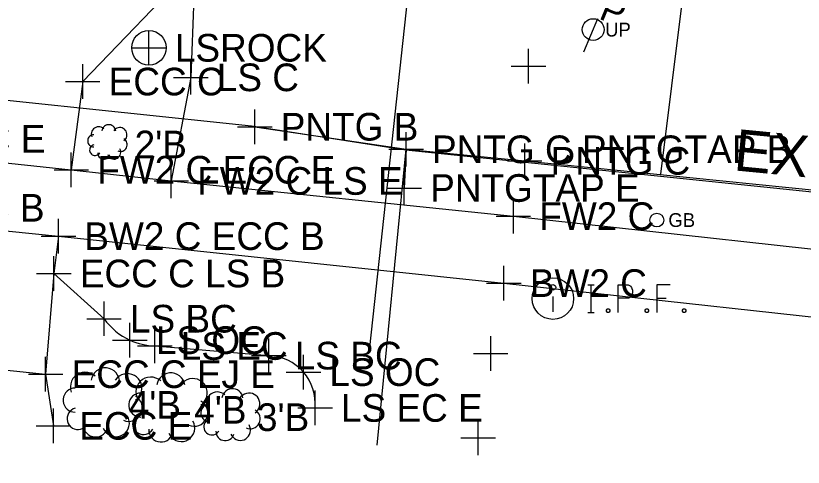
# Model space of a CAD drawing. Extents: x 1363693 to 1365209, y 422201 to 424153.
# Drawn here: x 1364560.36 to 1364605.94, y 423027.91 to 423054.03 of the extents above; entities that cross this region are included whole.
import ezdxf

# ---------------------------------------------------------------- set-up
doc = ezdxf.new("R2010")
doc.units = 0
for name, color, linetype in [('O-ALGN-TEXT-BASELINE-WERK-CL-RW', 7, 'Continuous'), ('OWNERS', 7, 'Continuous'), ('PV_X_Driveway', 7, 'Continuous'), ('PV_X_Joint', 7, 'Continuous'), ('RD_X_Misc_Items', 7, 'Continuous'), ('SV_X_Mon_Cells_Found', 7, 'Continuous'), ('SV_X_Original_Ground', 7, 'Continuous'), ('SV_X_Random_Point', 7, 'Continuous'), ('SV_X_Shot_Marker', 7, 'Continuous'), ('UT_X_Gas', 7, 'Continuous'), ('UT_X_Gas_Cells', 7, 'Continuous'), ('UT_X_Gas_Text', 7, 'Continuous'), ('UT_X_Misc_Cells', 7, 'Continuous'), ('UT_X_Sanitary_Line', 7, 'Continuous'), ('UT_X_Unknown_Cells', 7, 'Continuous'), ('VG_X_Cells', 7, 'Continuous'), ('VG_X_Flower_Bed', 7, 'Continuous'), ('VG_X_Text', 7, 'Continuous')]:
    doc.layers.add(name, color=color, linetype=linetype)

msp = doc.modelspace()

# ---------------------------------------------------------------- linework, layer by layer
at = {"layer": 'O-ALGN-TEXT-BASELINE-WERK-CL-RW'}
for points in [[(1364339.859, 423065.236), (1364367.783, 423062.301), (1364384.494, 423060.372), (1364389.265, 423059.925), (1364414.803, 423057.151), (1364426.449, 423055.865), (1364439.276, 423054.559), (1364443.344, 423054.109), (1364464.439, 423051.8), (1364486.536, 423049.467), (1364488.893, 423049.193), (1364502.966, 423047.628), (1364513.925, 423046.335), (1364538.678, 423043.789), (1364546.621, 423042.922), (1364562.831, 423041.282), (1364588.618, 423038.565), (1364613.632, 423035.829), (1364636.734, 423033.399), (1364654.403, 423031.524), (1364663.186, 423030.492), (1364667.788, 423030.132), (1364684.443, 423028.278), (1364687.166, 423027.911)], [(1364514.482, 423050.313), (1364540.545, 423047.488), (1364546.791, 423046.914), (1364563.578, 423045.124), (1364569.365, 423044.476), (1364589.166, 423042.437), (1364614.085, 423039.704), (1364637.304, 423037.274), (1364654.594, 423035.357), (1364663.633, 423034.319), (1364667.981, 423033.97), (1364685.049, 423032.073), (1364687.625, 423031.678)]]:
    msp.add_lwpolyline(points, dxfattribs=at)
at = {"layer": 'OWNERS'}
msp.add_lwpolyline([(1364572.646, 423058.92), (1364570.743, 423057.003), (1364564.238, 423050.227), (1364563.578, 423045.124)], dxfattribs=at)
at = {"layer": 'PV_X_Driveway'}
msp.add_lwpolyline([(1364562.831, 423041.282), (1364562.57, 423039.123), (1364562.093, 423033.295), (1364562.543, 423030.305)], dxfattribs=at)
at = {"layer": 'PV_X_Joint'}
msp.add_line((1364545.705, 423035.013), (1364562.093, 423033.295), dxfattribs=at)
at = {"layer": 'RD_X_Misc_Items'}
msp.add_circle((1364568.072, 423052.18), 1, dxfattribs=at)
msp.add_circle((1364568.072, 423052.18), 1, dxfattribs=at)
at = {"layer": 'SV_X_Mon_Cells_Found'}
msp.add_line((1364591.454, 423037.785), (1364591.454, 423036.902), dxfattribs=at)
for points in [[(1364593.484, 423038.468), (1364593.837, 423038.468)], [(1364593.661, 423036.868), (1364593.661, 423038.468)], [(1364595.226, 423036.868), (1364595.226, 423038.468), (1364595.755, 423038.468), (1364595.81, 423038.456), (1364595.887, 423038.43), (1364595.921, 423038.405), (1364595.953, 423038.38), (1364595.998, 423038.317), (1364596.031, 423038.254), (1364596.053, 423038.153), (1364596.053, 423038.002), (1364596.042, 423037.952), (1364596.02, 423037.876), (1364595.976, 423037.788), (1364595.931, 423037.75), (1364595.898, 423037.725), (1364595.843, 423037.7), (1364595.755, 423037.687), (1364595.226, 423037.687)], [(1364598.235, 423038.468), (1364597.475, 423038.468), (1364597.475, 423036.868)], [(1364597.475, 423037.687), (1364598.015, 423037.687)], [(1364594.62, 423037.082), (1364594.675, 423037.082), (1364594.708, 423037.057), (1364594.741, 423037.007), (1364594.741, 423036.944), (1364594.708, 423036.893), (1364594.675, 423036.868), (1364594.62, 423036.868), (1364594.587, 423036.893), (1364594.554, 423036.944), (1364594.554, 423037.007), (1364594.587, 423037.057), (1364594.62, 423037.082)], [(1364596.868, 423037.082), (1364596.924, 423037.082), (1364596.957, 423037.057), (1364596.99, 423037.007), (1364596.99, 423036.944), (1364596.957, 423036.893), (1364596.924, 423036.868), (1364596.868, 423036.868), (1364596.835, 423036.893), (1364596.802, 423036.944), (1364596.802, 423037.007), (1364596.835, 423037.057), (1364596.868, 423037.082)], [(1364599.018, 423037.082), (1364599.073, 423037.082), (1364599.106, 423037.057), (1364599.139, 423037.007), (1364599.139, 423036.944), (1364599.106, 423036.893), (1364599.073, 423036.868), (1364599.018, 423036.868), (1364598.985, 423036.893), (1364598.952, 423036.944), (1364598.952, 423037.007), (1364598.985, 423037.057), (1364599.018, 423037.082)], [(1364593.484, 423036.868), (1364593.837, 423036.868)]]:
    msp.add_lwpolyline(points, dxfattribs=at)
for centre, radius in [((1364591.454, 423037.668), 1.2), ((1364591.454, 423038.32), 0.16)]:
    msp.add_circle(centre, radius, dxfattribs=at)
at = {"layer": 'SV_X_Original_Ground'}
for p, q in [((1364590.045, 423050.111), (1364590.045, 423052.111)), ((1364589.045, 423051.111), (1364591.045, 423051.111)), ((1364587.853, 423033.488), (1364587.853, 423035.488)), ((1364586.853, 423034.488), (1364588.853, 423034.488)), ((1364587.128, 423028.619), (1364587.128, 423030.619)), ((1364586.128, 423029.619), (1364588.128, 423029.619))]:
    msp.add_line(p, q, dxfattribs=at)
at = {"layer": 'SV_X_Random_Point'}
for p, q in [((1364568.072, 423051.18), (1364568.072, 423053.18)), ((1364567.072, 423052.18), (1364569.072, 423052.18)), ((1364570.499, 423049.471), (1364570.499, 423051.471)), ((1364569.499, 423050.471), (1364571.499, 423050.471)), ((1364574.2, 423046.612), (1364574.2, 423048.612)), ((1364573.2, 423047.612), (1364575.2, 423047.612)), ((1364582.955, 423045.306), (1364582.955, 423047.306)), ((1364589.822, 423044.639), (1364589.822, 423046.639)), ((1364581.955, 423046.306), (1364583.955, 423046.306)), ((1364588.822, 423045.639), (1364590.822, 423045.639)), ((1364582.851, 423043.068), (1364582.851, 423045.068)), ((1364581.851, 423044.068), (1364583.851, 423044.068)), ((1364565.473, 423035.506), (1364565.473, 423037.506)), ((1364564.473, 423036.506), (1364566.473, 423036.506)), ((1364566.972, 423034.265), (1364566.972, 423036.265)), ((1364568.415, 423033.927), (1364568.415, 423035.927)), ((1364565.972, 423035.265), (1364567.972, 423035.265)), ((1364575.015, 423033.369), (1364575.015, 423035.369)), ((1364567.415, 423034.927), (1364569.415, 423034.927)), ((1364574.015, 423034.369), (1364576.015, 423034.369)), ((1364577.016, 423032.415), (1364577.016, 423034.415)), ((1364576.016, 423033.415), (1364578.016, 423033.415)), ((1364577.689, 423030.342), (1364577.689, 423032.342)), ((1364576.689, 423031.342), (1364578.689, 423031.342))]:
    msp.add_line(p, q, dxfattribs=at)
at = {"layer": 'SV_X_Shot_Marker'}
for p, q in [((1364564.238, 423049.227), (1364564.238, 423051.227)), ((1364563.238, 423050.227), (1364565.238, 423050.227)), ((1364563.578, 423044.124), (1364563.578, 423046.124)), ((1364569.365, 423043.476), (1364569.365, 423045.476)), ((1364562.578, 423045.124), (1364564.578, 423045.124)), ((1364568.365, 423044.476), (1364570.365, 423044.476)), ((1364589.166, 423041.437), (1364589.166, 423043.437)), ((1364588.166, 423042.437), (1364590.166, 423042.437)), ((1364562.831, 423040.282), (1364562.831, 423042.282)), ((1364561.831, 423041.282), (1364563.831, 423041.282)), ((1364562.57, 423038.123), (1364562.57, 423040.123)), ((1364588.618, 423037.565), (1364588.618, 423039.565)), ((1364561.57, 423039.123), (1364563.57, 423039.123)), ((1364587.618, 423038.565), (1364589.618, 423038.565)), ((1364562.093, 423032.295), (1364562.093, 423034.295)), ((1364561.093, 423033.295), (1364563.093, 423033.295)), ((1364562.543, 423029.305), (1364562.543, 423031.305)), ((1364561.543, 423030.305), (1364563.543, 423030.305))]:
    msp.add_line(p, q, dxfattribs=at)
at = {"layer": 'UT_X_Gas'}
for p, q in [((1364597.707, 423044.862), (1364607.367, 423123.339)), ((1364574.2, 423047.612), (1364582.955, 423046.306)), ((1364582.945, 423046.31), (1364581.272, 423029.197)), ((1364582.955, 423046.306), (1364582.851, 423044.068)), ((1364582.955, 423046.306), (1364589.822, 423045.639)), ((1364589.822, 423045.639), (1364614.553, 423043.136))]:
    msp.add_line(p, q, dxfattribs=at)
msp.add_lwpolyline([(1363697.823, 423150.328), (1364024.78, 423111.733), (1364079.651, 423106.56), (1364321.815, 423073.856), (1364574.009, 423047.674), (1364582.932, 423046.282), (1364615.757, 423042.884), (1364684.796, 423035.164)], dxfattribs=at)
at = {"layer": 'UT_X_Gas_Cells'}
msp.add_circle((1364597.471, 423042.213), 0.4, dxfattribs=at)
at = {"layer": 'UT_X_Sanitary_Line'}
msp.add_line((1364589.243, 423112.038), (1364580.831, 423034.845), dxfattribs=at)
at = {"layer": 'UT_X_Unknown_Cells'}
msp.add_line((1364593.251, 423051.938), (1364594.054, 423053.883), dxfattribs=at)
msp.add_circle((1364593.785, 423053.232), 0.63, dxfattribs=at)
at = {"layer": 'VG_X_Cells'}
for points in [[(1364565.454, 423047.496), (1364565.389, 423047.545), (1364565.316, 423047.58), (1364565.237, 423047.602), (1364565.155, 423047.608), (1364565.074, 423047.598), (1364564.996, 423047.574), (1364564.925, 423047.535), (1364564.861, 423047.484), (1364564.809, 423047.421), (1364564.769, 423047.35), (1364564.743, 423047.273), (1364564.733, 423047.192), (1364564.738, 423047.11), (1364564.758, 423047.031)], [(1364566.151, 423047.38), (1364566.132, 423047.455), (1364566.1, 423047.526), (1364566.055, 423047.59), (1364565.998, 423047.644), (1364565.933, 423047.686), (1364565.86, 423047.715), (1364565.784, 423047.73), (1364565.705, 423047.73), (1364565.629, 423047.715), (1364565.556, 423047.686), (1364565.491, 423047.644), (1364565.434, 423047.59), (1364565.389, 423047.526), (1364565.356, 423047.455), (1364565.338, 423047.38)], [(1364566.615, 423046.799), (1364566.676, 423046.848), (1364566.726, 423046.907), (1364566.765, 423046.975), (1364566.79, 423047.049), (1364566.801, 423047.125), (1364566.798, 423047.203), (1364566.78, 423047.279), (1364566.749, 423047.35), (1364566.705, 423047.415), (1364566.65, 423047.47), (1364566.586, 423047.513), (1364566.515, 423047.545), (1364566.439, 423047.562), (1364566.361, 423047.565), (1364566.284, 423047.554), (1364566.211, 423047.529), (1364566.143, 423047.49), (1364566.084, 423047.44), (1364566.035, 423047.38)], [(1364564.874, 423047.147), (1364564.81, 423047.141), (1364564.748, 423047.124), (1364564.69, 423047.095), (1364564.639, 423047.056), (1364564.596, 423047.009), (1364564.562, 423046.954), (1364564.539, 423046.894), (1364564.527, 423046.831), (1364564.527, 423046.767), (1364564.539, 423046.704), (1364564.562, 423046.644), (1364564.596, 423046.589), (1364564.639, 423046.542), (1364564.69, 423046.503), (1364564.748, 423046.474), (1364564.81, 423046.457), (1364564.874, 423046.451)], [(1364564.874, 423046.567), (1364564.816, 423046.546), (1364564.763, 423046.514), (1364564.718, 423046.472), (1364564.682, 423046.422), (1364564.656, 423046.367), (1364564.641, 423046.307), (1364564.639, 423046.246), (1364564.648, 423046.185), (1364564.669, 423046.127), (1364564.701, 423046.075), (1364564.743, 423046.029), (1364564.792, 423045.993), (1364564.848, 423045.967), (1364564.908, 423045.952), (1364564.969, 423045.949), (1364565.03, 423045.959), (1364565.088, 423045.98), (1364565.14, 423046.011), (1364565.186, 423046.053), (1364565.222, 423046.102)], [(1364566.267, 423046.218), (1364566.337, 423046.195), (1364566.411, 423046.185), (1364566.485, 423046.19), (1364566.557, 423046.208), (1364566.624, 423046.24), (1364566.683, 423046.284), (1364566.734, 423046.338), (1364566.773, 423046.401), (1364566.8, 423046.47), (1364566.813, 423046.543), (1364566.812, 423046.617), (1364566.797, 423046.69), (1364566.769, 423046.758), (1364566.728, 423046.82), (1364566.676, 423046.873), (1364566.615, 423046.915)], [(1364565.106, 423046.102), (1364565.11, 423046.034), (1364565.127, 423045.968), (1364565.156, 423045.906), (1364565.196, 423045.85), (1364565.247, 423045.804), (1364565.305, 423045.768), (1364565.369, 423045.744), (1364565.437, 423045.733), (1364565.506, 423045.735), (1364565.572, 423045.75), (1364565.635, 423045.777), (1364565.691, 423045.816), (1364565.739, 423045.865), (1364565.777, 423045.923), (1364565.803, 423045.986)], [(1364565.686, 423045.986), (1364565.721, 423045.919), (1364565.769, 423045.859), (1364565.826, 423045.81), (1364565.893, 423045.773), (1364565.965, 423045.75), (1364566.04, 423045.741), (1364566.116, 423045.746), (1364566.189, 423045.767), (1364566.257, 423045.8), (1364566.317, 423045.847), (1364566.367, 423045.904), (1364566.405, 423045.97), (1364566.43, 423046.042), (1364566.44, 423046.117), (1364566.435, 423046.193), (1364566.416, 423046.266), (1364566.383, 423046.335)], [(1364564.965, 423033.186), (1364564.835, 423033.284), (1364564.688, 423033.356), (1364564.531, 423033.398), (1364564.368, 423033.411), (1364564.206, 423033.392), (1364564.05, 423033.343), (1364563.906, 423033.266), (1364563.78, 423033.163), (1364563.675, 423033.038), (1364563.595, 423032.895), (1364563.544, 423032.74), (1364563.522, 423032.579), (1364563.532, 423032.416), (1364563.572, 423032.257)], [(1364566.359, 423032.954), (1364566.322, 423033.106), (1364566.257, 423033.248), (1364566.167, 423033.375), (1364566.054, 423033.483), (1364565.922, 423033.568), (1364565.777, 423033.626), (1364565.624, 423033.655), (1364565.468, 423033.655), (1364565.314, 423033.626), (1364565.17, 423033.568), (1364565.038, 423033.483), (1364564.925, 423033.375), (1364564.835, 423033.248), (1364564.77, 423033.106), (1364564.733, 423032.954)], [(1364567.288, 423031.793), (1364567.408, 423031.891), (1364567.509, 423032.01), (1364567.586, 423032.145), (1364567.637, 423032.292), (1364567.659, 423032.446), (1364567.653, 423032.601), (1364567.618, 423032.753), (1364567.555, 423032.896), (1364567.468, 423033.024), (1364567.358, 423033.134), (1364567.229, 423033.222), (1364567.087, 423033.284), (1364566.935, 423033.319), (1364566.779, 423033.326), (1364566.625, 423033.303), (1364566.478, 423033.253), (1364566.343, 423033.176), (1364566.224, 423033.075), (1364566.126, 423032.954)], [(1364570.15, 423032.67), (1364570.113, 423032.822), (1364570.048, 423032.964), (1364569.958, 423033.091), (1364569.845, 423033.199), (1364569.713, 423033.284), (1364569.568, 423033.342), (1364569.415, 423033.371), (1364569.259, 423033.371), (1364569.105, 423033.342), (1364568.961, 423033.284), (1364568.829, 423033.199), (1364568.716, 423033.091), (1364568.626, 423032.964), (1364568.561, 423032.822), (1364568.524, 423032.67)], [(1364568.756, 423032.902), (1364568.626, 423033), (1364568.479, 423033.072), (1364568.322, 423033.114), (1364568.159, 423033.127), (1364567.997, 423033.108), (1364567.841, 423033.059), (1364567.697, 423032.982), (1364567.571, 423032.879), (1364567.466, 423032.754), (1364567.386, 423032.611), (1364567.335, 423032.456), (1364567.313, 423032.295), (1364567.323, 423032.132), (1364567.363, 423031.973)], [(1364571.079, 423031.509), (1364571.199, 423031.607), (1364571.3, 423031.726), (1364571.377, 423031.861), (1364571.428, 423032.008), (1364571.45, 423032.162), (1364571.444, 423032.317), (1364571.409, 423032.469), (1364571.346, 423032.612), (1364571.259, 423032.74), (1364571.149, 423032.85), (1364571.02, 423032.938), (1364570.878, 423033), (1364570.726, 423033.035), (1364570.57, 423033.042), (1364570.416, 423033.019), (1364570.269, 423032.969), (1364570.134, 423032.892), (1364570.015, 423032.791), (1364569.917, 423032.67)], [(1364563.804, 423032.49), (1364563.676, 423032.478), (1364563.553, 423032.443), (1364563.438, 423032.385), (1364563.335, 423032.308), (1364563.248, 423032.213), (1364563.181, 423032.104), (1364563.134, 423031.984), (1364563.111, 423031.857), (1364563.111, 423031.729), (1364563.134, 423031.602), (1364563.181, 423031.482), (1364563.248, 423031.373), (1364563.335, 423031.278), (1364563.438, 423031.201), (1364563.553, 423031.143), (1364563.676, 423031.108), (1364563.804, 423031.096)], [(1364573.516, 423031.923), (1364573.489, 423032.037), (1364573.44, 423032.144), (1364573.372, 423032.239), (1364573.288, 423032.32), (1364573.189, 423032.383), (1364573.08, 423032.427), (1364572.965, 423032.449), (1364572.848, 423032.449), (1364572.733, 423032.427), (1364572.624, 423032.383), (1364572.526, 423032.32), (1364572.441, 423032.239), (1364572.373, 423032.144), (1364572.325, 423032.037), (1364572.297, 423031.923)], [(1364566.591, 423030.632), (1364566.732, 423030.585), (1364566.879, 423030.566), (1364567.027, 423030.575), (1364567.17, 423030.612), (1364567.304, 423030.675), (1364567.424, 423030.762), (1364567.525, 423030.871), (1364567.603, 423030.996), (1364567.657, 423031.135), (1364567.683, 423031.281), (1364567.681, 423031.429), (1364567.651, 423031.574), (1364567.595, 423031.711), (1364567.513, 423031.835), (1364567.409, 423031.941), (1364567.288, 423032.025)], [(1364567.595, 423032.206), (1364567.467, 423032.194), (1364567.344, 423032.159), (1364567.229, 423032.101), (1364567.126, 423032.024), (1364567.039, 423031.929), (1364566.972, 423031.82), (1364566.925, 423031.7), (1364566.902, 423031.573), (1364566.902, 423031.445), (1364566.925, 423031.318), (1364566.972, 423031.198), (1364567.039, 423031.089), (1364567.126, 423030.994), (1364567.229, 423030.917), (1364567.344, 423030.859), (1364567.467, 423030.824), (1364567.595, 423030.812)], [(1364572.471, 423032.097), (1364572.373, 423032.171), (1364572.263, 423032.225), (1364572.145, 423032.257), (1364572.023, 423032.266), (1364571.901, 423032.252), (1364571.785, 423032.215), (1364571.677, 423032.157), (1364571.582, 423032.08), (1364571.503, 423031.986), (1364571.443, 423031.879), (1364571.405, 423031.763), (1364571.389, 423031.642), (1364571.396, 423031.519), (1364571.426, 423031.401)], [(1364574.213, 423031.053), (1364574.304, 423031.126), (1364574.379, 423031.215), (1364574.437, 423031.316), (1364574.475, 423031.427), (1364574.492, 423031.542), (1364574.487, 423031.659), (1364574.461, 423031.773), (1364574.414, 423031.879), (1364574.348, 423031.976), (1364574.265, 423032.058), (1364574.169, 423032.124), (1364574.062, 423032.171), (1364573.948, 423032.197), (1364573.832, 423032.202), (1364573.716, 423032.185), (1364573.606, 423032.147), (1364573.505, 423032.089), (1364573.416, 423032.014), (1364573.342, 423031.923)], [(1364570.382, 423030.348), (1364570.523, 423030.301), (1364570.67, 423030.282), (1364570.818, 423030.291), (1364570.961, 423030.328), (1364571.095, 423030.391), (1364571.215, 423030.478), (1364571.316, 423030.587), (1364571.394, 423030.712), (1364571.448, 423030.851), (1364571.474, 423030.997), (1364571.472, 423031.145), (1364571.442, 423031.29), (1364571.386, 423031.427), (1364571.304, 423031.551), (1364571.2, 423031.657), (1364571.079, 423031.741)], [(1364571.601, 423031.575), (1364571.504, 423031.566), (1364571.412, 423031.54), (1364571.325, 423031.497), (1364571.249, 423031.439), (1364571.184, 423031.367), (1364571.133, 423031.285), (1364571.098, 423031.195), (1364571.08, 423031.101), (1364571.08, 423031.004), (1364571.098, 423030.91), (1364571.133, 423030.82), (1364571.184, 423030.738), (1364571.249, 423030.666), (1364571.325, 423030.608), (1364571.412, 423030.565), (1364571.504, 423030.539), (1364571.601, 423030.53)], [(1364563.804, 423031.329), (1364563.689, 423031.286), (1364563.584, 423031.222), (1364563.493, 423031.139), (1364563.421, 423031.04), (1364563.369, 423030.928), (1364563.34, 423030.809), (1364563.335, 423030.686), (1364563.353, 423030.565), (1364563.395, 423030.449), (1364563.459, 423030.344), (1364563.542, 423030.253), (1364563.641, 423030.181), (1364563.753, 423030.129), (1364563.872, 423030.099), (1364563.995, 423030.094), (1364564.116, 423030.112), (1364564.232, 423030.154), (1364564.337, 423030.218), (1364564.428, 423030.301), (1364564.501, 423030.4)], [(1364567.595, 423031.045), (1364567.48, 423031.002), (1364567.375, 423030.938), (1364567.284, 423030.855), (1364567.212, 423030.756), (1364567.16, 423030.644), (1364567.131, 423030.525), (1364567.126, 423030.402), (1364567.144, 423030.281), (1364567.186, 423030.165), (1364567.25, 423030.06), (1364567.333, 423029.969), (1364567.432, 423029.897), (1364567.544, 423029.845), (1364567.663, 423029.815), (1364567.786, 423029.81), (1364567.907, 423029.828), (1364568.023, 423029.87), (1364568.128, 423029.934), (1364568.219, 423030.017), (1364568.292, 423030.116)], [(1364573.69, 423030.182), (1364573.796, 423030.147), (1364573.906, 423030.132), (1364574.017, 423030.139), (1364574.125, 423030.166), (1364574.225, 423030.214), (1364574.315, 423030.279), (1364574.391, 423030.361), (1364574.45, 423030.455), (1364574.49, 423030.559), (1364574.51, 423030.668), (1364574.508, 423030.779), (1364574.486, 423030.888), (1364574.443, 423030.991), (1364574.382, 423031.084), (1364574.304, 423031.163), (1364574.213, 423031.227)], [(1364565.43, 423030.168), (1364565.5, 423030.033), (1364565.594, 423029.914), (1364565.71, 423029.816), (1364565.843, 423029.742), (1364565.987, 423029.695), (1364566.138, 423029.676), (1364566.289, 423029.688), (1364566.435, 423029.728), (1364566.571, 423029.796), (1364566.691, 423029.889), (1364566.791, 423030.003), (1364566.867, 423030.135), (1364566.916, 423030.278), (1364566.937, 423030.429), (1364566.927, 423030.58), (1364566.889, 423030.727), (1364566.823, 423030.864)], [(1364569.221, 423029.884), (1364569.291, 423029.749), (1364569.385, 423029.63), (1364569.501, 423029.532), (1364569.634, 423029.458), (1364569.778, 423029.411), (1364569.929, 423029.392), (1364570.08, 423029.404), (1364570.226, 423029.444), (1364570.362, 423029.512), (1364570.482, 423029.605), (1364570.582, 423029.719), (1364570.658, 423029.851), (1364570.707, 423029.994), (1364570.728, 423030.145), (1364570.718, 423030.296), (1364570.68, 423030.443), (1364570.614, 423030.58)], [(1364571.601, 423030.704), (1364571.514, 423030.672), (1364571.435, 423030.625), (1364571.367, 423030.562), (1364571.313, 423030.488), (1364571.274, 423030.404), (1364571.252, 423030.315), (1364571.248, 423030.222), (1364571.262, 423030.131), (1364571.294, 423030.045), (1364571.342, 423029.966), (1364571.404, 423029.898), (1364571.478, 423029.843), (1364571.562, 423029.804), (1364571.651, 423029.782), (1364571.743, 423029.778), (1364571.835, 423029.792), (1364571.921, 423029.823), (1364572, 423029.871), (1364572.068, 423029.933), (1364572.123, 423030.008)], [(1364564.269, 423030.4), (1364564.276, 423030.263), (1364564.31, 423030.13), (1364564.369, 423030.006), (1364564.45, 423029.896), (1364564.551, 423029.803), (1364564.667, 423029.731), (1364564.796, 423029.683), (1364564.931, 423029.661), (1364565.068, 423029.664), (1364565.202, 423029.694), (1364565.327, 423029.749), (1364565.44, 423029.828), (1364565.535, 423029.926), (1364565.61, 423030.041), (1364565.662, 423030.168)], [(1364568.06, 423030.116), (1364568.067, 423029.979), (1364568.101, 423029.846), (1364568.16, 423029.722), (1364568.241, 423029.612), (1364568.342, 423029.519), (1364568.458, 423029.447), (1364568.587, 423029.399), (1364568.722, 423029.377), (1364568.859, 423029.38), (1364568.993, 423029.41), (1364569.118, 423029.465), (1364569.231, 423029.544), (1364569.326, 423029.642), (1364569.401, 423029.757), (1364569.453, 423029.884)], [(1364572.82, 423029.833), (1364572.872, 423029.732), (1364572.943, 423029.643), (1364573.03, 423029.569), (1364573.129, 423029.514), (1364573.237, 423029.479), (1364573.351, 423029.465), (1364573.464, 423029.474), (1364573.574, 423029.504), (1364573.676, 423029.555), (1364573.766, 423029.624), (1364573.841, 423029.71), (1364573.898, 423029.809), (1364573.934, 423029.917), (1364573.95, 423030.029), (1364573.943, 423030.143), (1364573.914, 423030.253), (1364573.865, 423030.356)], [(1364571.949, 423030.008), (1364571.955, 423029.905), (1364571.98, 423029.805), (1364572.024, 423029.712), (1364572.085, 423029.63), (1364572.16, 423029.56), (1364572.248, 423029.506), (1364572.344, 423029.47), (1364572.446, 423029.453), (1364572.548, 423029.456), (1364572.649, 423029.479), (1364572.743, 423029.52), (1364572.827, 423029.578), (1364572.899, 423029.652), (1364572.955, 423029.738), (1364572.994, 423029.833)]]:
    msp.add_lwpolyline(points, dxfattribs=at)
at = {"layer": 'VG_X_Flower_Bed'}
for p, q in [((1364570.743, 423057.003), (1364570.499, 423050.471)), ((1364570.499, 423050.471), (1364569.365, 423044.476)), ((1364562.57, 423039.123), (1364565.473, 423036.506)), ((1364568.415, 423034.927), (1364575.015, 423034.369))]:
    msp.add_line(p, q, dxfattribs=at)
for centre, radius, start, end in [((1364568.532, 423038.675), 3.75, 215.3392, 245.4191), ((1364568.532, 423038.675), 3.75, 245.4191, 268.215), ((1364574.917, 423031.588), 2.783, 41.0392, 87.9808), ((1364574.917, 423031.588), 2.783, 354.9329, 41.0392)]:
    msp.add_arc(centre, radius, start, end, dxfattribs=at)

# ---------------------------------------------------------------- texts
at = {"layer": 'SV_X_Random_Point'}
for s, p in [('LSROCK', (1364569.572, 423051.38)), ('LS C', (1364571.999, 423049.671)), ('PNTG B', (1364575.7, 423046.812)), ('PNTG C PNTGTAP B', (1364584.455, 423045.506)), ('PNTG C', (1364591.322, 423044.839)), ('PNTGTAP E', (1364584.351, 423043.268)), ('LS BC', (1364566.973, 423035.706)), ('LS OC', (1364568.472, 423034.465)), ('LS EC', (1364569.915, 423034.127)), ('LS BC', (1364576.515, 423033.569)), ('LS OC', (1364578.516, 423032.615)), ('LS EC E', (1364579.189, 423030.542))]:
    msp.add_text(s, height=1.6, dxfattribs=at).set_placement(p)
at = {"layer": 'SV_X_Shot_Marker'}
for s, p in [('ECC C', (1364565.738, 423049.427)), ('FW2 C ECC E', (1364548.291, 423046.114)), ('FW2 C ECC E', (1364565.078, 423044.324)), ('FW2 C LS E', (1364570.865, 423043.676)), ('BW2 C ECC B', (1364548.121, 423042.122)), ('FW2 C', (1364590.666, 423041.637)), ('BW2 C ECC B', (1364564.331, 423040.482)), ('ECC C LS B', (1364564.07, 423038.323)), ('BW2 C', (1364590.118, 423037.765)), ('ECC C EJ E', (1364563.593, 423032.495)), ('ECC E', (1364564.043, 423029.505))]:
    msp.add_text(s, height=1.6, dxfattribs=at).set_placement(p)
at = {"layer": 'UT_X_Gas_Text'}
msp.add_text('EX. 12" GM', height=2.4, rotation=354.4866, dxfattribs=at).set_placement((1364601.875, 423045.094))
msp.add_text('GB', height=0.8, dxfattribs=at).set_placement((1364598.139, 423041.813))
at = {"layer": 'UT_X_Misc_Cells'}
msp.add_text('UP', height=0.8, dxfattribs=at).set_placement((1364594.474, 423052.832))
at = {"layer": 'UT_X_Unknown_Cells'}
msp.add_text('P', height=1.503, rotation=337.5827, dxfattribs=at).set_placement((1364594.054, 423053.883))
at = {"layer": 'VG_X_Text'}
for s, p in [("2'B", (1364567.244, 423045.786)), ("4'B", (1364566.902, 423030.719)), ("4'B", (1364570.693, 423030.435)), ("3'B", (1364574.324, 423030.009))]:
    msp.add_text(s, height=1.6, dxfattribs=at).set_placement(p)

doc.saveas('drawing.dxf')
